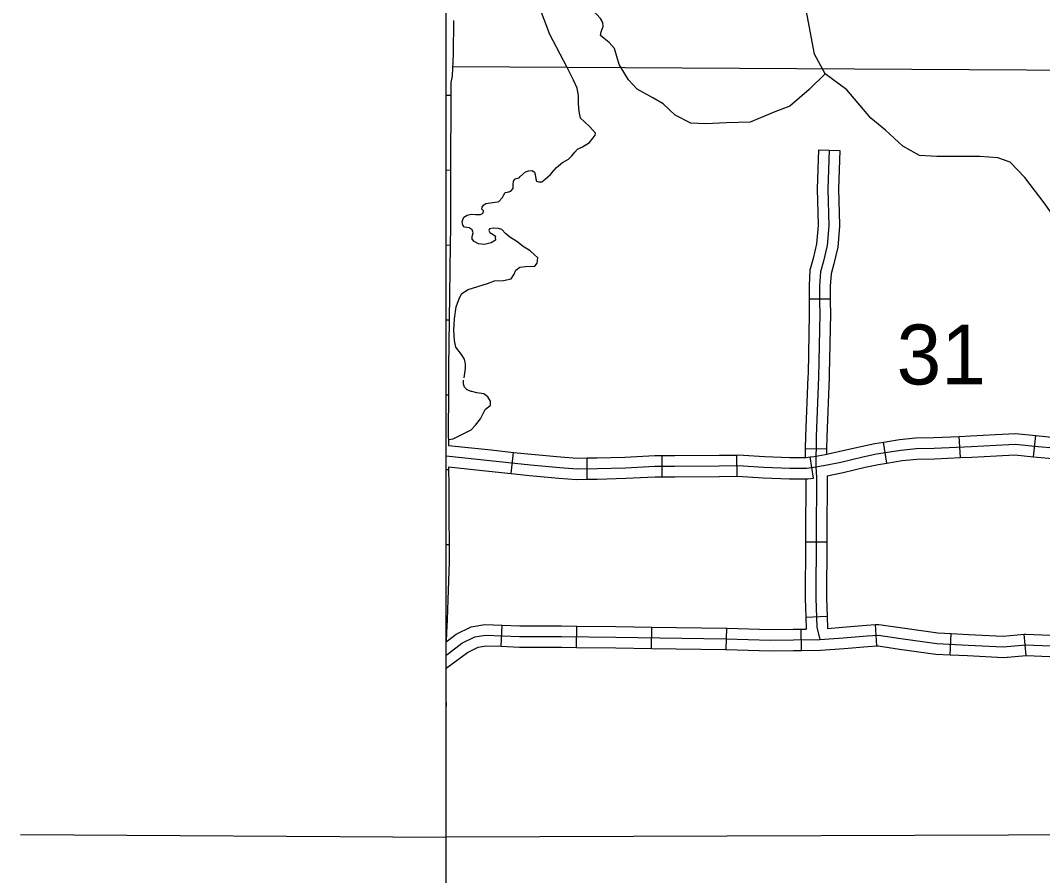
# Model space of a CAD drawing. Extents: x 8749 to 11879, y 13275 to 15339.
# Drawn here: x 9618.1 to 9762.1, y 13974.8 to 14095.3 of the extents above; entities that cross this region are included whole.
import ezdxf

# ---------------------------------------------------------------- set-up
doc = ezdxf.new("R2010")
doc.units = 0
for name, color, linetype in [('Level 32', 7, 'Continuous'), ('Level 35', 7, 'Continuous'), ('Level 4', 7, 'Continuous'), ('Level 45', 7, 'Continuous'), ('Level 5', 7, 'Continuous'), ('R_Dimension', 7, 'Continuous'), ('R_Draft', 7, 'Continuous')]:
    doc.layers.add(name, color=color, linetype=linetype)

msp = doc.modelspace()

# ---------------------------------------------------------------- linework, layer by layer
at = {"layer": 'Level 32'}
for p, q in [((9678.09, 14084.8), (9678.74, 14084.79)), ((9678.09, 14074.24), (9678.7, 14074.23)), ((9678.09, 14063.67), (9678.64, 14063.66)), ((9678.09, 14053.11), (9678.5, 14053.1)), ((9678.09, 14042.56), (9678.4, 14042.55)), ((9750.54, 14033.69), (9750.39, 14036.68)), ((9760.85, 14033.82), (9761.15, 14036.81)), ((9740.19, 14032.92), (9739.71, 14035.88)), ((9687.26, 14031.45), (9687.59, 14034.43)), ((9697.97, 14030.64), (9697.93, 14033.64)), ((9708.5, 14030.98), (9708.5, 14033.98)), ((9719.08, 14031.06), (9719.04, 14034.05)), ((9729.82, 14030.81), (9729.39, 14033.78)), ((9678.09, 14032.01), (9678.43, 14032.01)), ((9728.7, 14021.83), (9731.7, 14021.81)), ((9678.09, 14021.44), (9678.48, 14021.45)), ((9678.09, 14010.83), (9678.2, 14010.82)), ((9685.85, 14007.09), (9685.97, 14010.09)), ((9728.77, 14011.21), (9731.76, 14011.32)), ((9738.78, 14007.14), (9738.58, 14010.14)), ((9696.45, 14006.94), (9696.49, 14009.94)), ((9707.01, 14006.8), (9707.05, 14009.8)), ((9717.54, 14006.65), (9717.63, 14009.65)), ((9728.16, 14006.5), (9728.12, 14009.5)), ((9749.08, 14005.9), (9749.23, 14008.89)), ((9759.83, 14005.81), (9759.55, 14008.8))]:
    msp.add_line(p, q, dxfattribs=at)
for points in [[(9679.1, 14095.32), (9679.05, 14090.59), (9678.94, 14087.47), (9678.75, 14086.58), (9678.74, 14084.79)], [(9678.74, 14084.79), (9678.7, 14074.23)], [(9678.7, 14074.23), (9678.67, 14066.18), (9678.64, 14063.66)], [(9678.64, 14063.66), (9678.5, 14053.1)], [(9678.5, 14053.1), (9678.42, 14046.45), (9678.4, 14042.55)], [(9678.4, 14042.55), (9678.38, 14037.42), (9678.41, 14035.4)], [(9739.71, 14035.88), (9741.95, 14036.24), (9744.22, 14036.47), (9746.81, 14036.51), (9750.39, 14036.68)], [(9750.39, 14036.68), (9752.01, 14036.76), (9755.48, 14036.95), (9758.31, 14037.1), (9761.15, 14036.81)], [(9761.15, 14036.81), (9761.64, 14036.76), (9763.86, 14036.54), (9765.57, 14036.34), (9767.31, 14035.93), (9770.07, 14035.4), (9771.29, 14035.26), (9771.45, 14035.26)], [(9678.41, 14035.4), (9684.4, 14034.78), (9687.59, 14034.43)], [(9729.39, 14033.78), (9729.92, 14033.85), (9731.48, 14034.14), (9733.38, 14034.53), (9736.49, 14035.27), (9738.47, 14035.68), (9739.71, 14035.88)], [(9738.74, 14034.2), (9742.15, 14034.75), (9744.3, 14034.97), (9746.86, 14035.01), (9752.09, 14035.27), (9755.56, 14035.45), (9758.27, 14035.59), (9761.49, 14035.27), (9763.7, 14035.05), (9765.31, 14034.86), (9766.99, 14034.46), (9769.85, 14033.91), (9771.2, 14033.76), (9773.87, 14033.73), (9778, 14033.65), (9782.13, 14033.54), (9784.66, 14033.49)], [(9678.09, 14033.92), (9684.25, 14033.29), (9689.95, 14032.67), (9694.08, 14032.3), (9696.53, 14032.12), (9699.35, 14032.15), (9703.33, 14032.26), (9707.5, 14032.48), (9710.3, 14032.48), (9716.56, 14032.52), (9719.19, 14032.56), (9722.85, 14032.34), (9726.5, 14032.19), (9728.92, 14032.19), (9730.16, 14032.37), (9731.77, 14032.67), (9733.71, 14033.07), (9736.81, 14033.8), (9738.74, 14034.2)], [(9687.59, 14034.43), (9690.1, 14034.16), (9694.21, 14033.8), (9696.58, 14033.62), (9697.93, 14033.64)], [(9697.93, 14033.64), (9699.32, 14033.65), (9703.27, 14033.76), (9707.46, 14033.98), (9708.5, 14033.98)], [(9708.5, 14033.98), (9710.3, 14033.98), (9716.54, 14034.02), (9719.04, 14034.05)], [(9719.04, 14034.05), (9719.22, 14034.06), (9722.92, 14033.84), (9726.53, 14033.69), (9728.81, 14033.69), (9729.39, 14033.78)], [(9740.19, 14032.92), (9742.34, 14033.27), (9744.39, 14033.47), (9746.91, 14033.51), (9750.54, 14033.69)], [(9750.54, 14033.69), (9752.17, 14033.77), (9755.64, 14033.95), (9758.23, 14034.09), (9760.85, 14033.82)], [(9760.85, 14033.82), (9761.34, 14033.77), (9763.55, 14033.55), (9765.05, 14033.38), (9766.68, 14032.99), (9769.62, 14032.43), (9771.11, 14032.27), (9771.41, 14032.26)], [(9678.43, 14032.38), (9684.09, 14031.8), (9687.26, 14031.45)], [(9678.43, 14032.38), (9678.43, 14032.01)], [(9678.43, 14032.01), (9678.45, 14029.94), (9678.47, 14025.19), (9678.48, 14021.45)], [(9730.16, 14032.37), (9730.28, 14030.95), (9730.21, 14022.68), (9730.17, 14013.86), (9730.32, 14009.79), (9730.75, 14008.03)], [(9731.78, 14031.14), (9734.03, 14031.6), (9737.14, 14032.34), (9739.02, 14032.73), (9740.19, 14032.92)], [(9687.26, 14031.45), (9689.8, 14031.17), (9693.96, 14030.81), (9696.49, 14030.62), (9697.97, 14030.64)], [(9697.97, 14030.64), (9699.38, 14030.65), (9703.39, 14030.77), (9707.54, 14030.98), (9708.5, 14030.98)], [(9708.5, 14030.98), (9710.31, 14030.98), (9716.57, 14031.02), (9719.08, 14031.06)], [(9719.08, 14031.06), (9719.15, 14031.06), (9722.77, 14030.84), (9726.47, 14030.69), (9729.03, 14030.69), (9729.82, 14030.81)], [(9728.78, 14030.69), (9728.71, 14022.69), (9728.7, 14021.83)], [(9731.78, 14031.14), (9731.71, 14022.67), (9731.7, 14021.81)], [(9728.7, 14021.83), (9728.67, 14013.83), (9728.77, 14011.21)], [(9731.7, 14021.81), (9731.67, 14013.88), (9731.76, 14011.32)], [(9678.48, 14021.45), (9678.49, 14019), (9678.32, 14013.62), (9678.2, 14010.82)], [(9678.2, 14010.82), (9678.13, 14009.05), (9678.09, 14007.72)], [(9678.09, 14007.72), (9679.51, 14008.79), (9681.62, 14009.85), (9683.52, 14010.18), (9685.97, 14010.09)], [(9685.97, 14010.09), (9688.46, 14009.99), (9694.33, 14009.97), (9696.49, 14009.94)], [(9728.77, 14011.21), (9728.83, 14009.51)], [(9731.76, 14011.32), (9731.83, 14009.62)], [(9731.83, 14009.62), (9733.91, 14009.79), (9737.29, 14010.05), (9738.58, 14010.14)], [(9738.58, 14010.14), (9739.07, 14010.17), (9742.36, 14009.67), (9747.37, 14008.99), (9749.23, 14008.89)], [(9678.09, 14005.85), (9678.42, 14006.09), (9680.3, 14007.51), (9682.1, 14008.41), (9683.62, 14008.68), (9688.43, 14008.49), (9694.32, 14008.47), (9701.99, 14008.37), (9717.48, 14008.16), (9723.77, 14007.95), (9727.01, 14007.99), (9730.75, 14008.03)], [(9696.49, 14009.94), (9702.01, 14009.87), (9707.05, 14009.8)], [(9707.05, 14009.8), (9717.51, 14009.66), (9717.63, 14009.65)], [(9717.63, 14009.65), (9723.78, 14009.45), (9726.99, 14009.49), (9728.83, 14009.51)], [(9730.75, 14008.03), (9734.03, 14008.3), (9737.4, 14008.55), (9739, 14008.66), (9742.15, 14008.19), (9747.23, 14007.49), (9751.62, 14007.27), (9756.59, 14007.02), (9759.77, 14007.31), (9763.17, 14007.16), (9766.83, 14007.27), (9771.8, 14007.89), (9773.96, 14008), (9774.8, 14007.79), (9776.34, 14006.87), (9777.98, 14005.22), (9779.48, 14003.83), (9781.13, 14002.33), (9782.26, 14000.46), (9782.89, 13998.9)], [(9749.23, 14008.89), (9751.7, 14008.77), (9756.56, 14008.52), (9759.55, 14008.8)], [(9759.55, 14008.8), (9759.74, 14008.81), (9763.18, 14008.66), (9766.72, 14008.77), (9770.03, 14009.18)], [(9678.09, 14004.01), (9679.31, 14004.88), (9681.09, 14006.23), (9682.57, 14006.97), (9683.73, 14007.17), (9685.85, 14007.09)], [(9728.16, 14006.5), (9730.82, 14006.53), (9734.15, 14006.8), (9737.5, 14007.06), (9738.78, 14007.14)], [(9738.78, 14007.14), (9738.94, 14007.16), (9741.94, 14006.7), (9747.09, 14006), (9749.08, 14005.9)], [(9685.85, 14007.09), (9688.4, 14006.99), (9694.31, 14006.97), (9696.45, 14006.94)], [(9696.45, 14006.94), (9701.97, 14006.87), (9707.01, 14006.8)], [(9707.01, 14006.8), (9717.44, 14006.66), (9717.54, 14006.65)], [(9717.54, 14006.65), (9723.75, 14006.45), (9727.03, 14006.49), (9728.16, 14006.5)], [(9749.08, 14005.9), (9751.54, 14005.77), (9756.62, 14005.51), (9759.83, 14005.81)], [(9759.81, 14005.81), (9763.16, 14005.66), (9766.95, 14005.78), (9770.4, 14006.21)], [(9678.09, 13999.16), (9678.09, 13998.88), (9678.09, 13998.66)]]:
    msp.add_lwpolyline(points, dxfattribs=at)
at = {"layer": 'Level 35'}
for points in [[(9731.49, 14087.78), (9729.99, 14090.56), (9728.82, 14096.83), (9728.42, 14100.69), (9728.82, 14104), (9729.38, 14105.17), (9729.94, 14106.17), (9730.9, 14106.82), (9731.46, 14107.22), (9732.33, 14107.39), (9733.38, 14107.39), (9734.94, 14107), (9736.81, 14106.52), (9737.84, 14105.96)], [(9700.32, 14092.78), (9699.84, 14093.2), (9699.92, 14093.72), (9700.18, 14094.46), (9700.14, 14095.03), (9699.84, 14095.59), (9698.75, 14096.76), (9697.01, 14098.03), (9696.19, 14098.94), (9695.45, 14099.68), (9694.71, 14101.02), (9694.3, 14101.44)], [(9699.1, 14079.43), (9698.32, 14080.3), (9697.54, 14081.08), (9697.01, 14081.56), (9696.8, 14082.47), (9696.71, 14083.56), (9696.71, 14084.73), (9696.54, 14085.77), (9696.02, 14086.9), (9695.1, 14088.77), (9692.71, 14093.34), (9691.11, 14097.56), (9689.52, 14099.71)], [(9731.49, 14087.78), (9729.24, 14085.56), (9726.5, 14083.22), (9724.38, 14082.43), (9720.9, 14081), (9717.6, 14080.87), (9714.6, 14080.74), (9712.56, 14080.83), (9710.35, 14081.96), (9708.65, 14083.56), (9707.18, 14084.39), (9705.01, 14085.61), (9703.75, 14086.96), (9702.44, 14089.13), (9701.79, 14091.35), (9701.05, 14092.22), (9700.32, 14092.78)], [(9763.37, 14047.87), (9763.71, 14049.52), (9764.41, 14050.73), (9766.23, 14051.78), (9769.01, 14052.56), (9770.32, 14053.95), (9770.49, 14055.43), (9770.23, 14057.08), (9769.19, 14059.52), (9766.75, 14063.26), (9762.5, 14069.43), (9759.63, 14073.17), (9757.55, 14075.34), (9755.81, 14075.95), (9753.29, 14076.12), (9749.47, 14076.12), (9747.21, 14076.12), (9744.78, 14076.3), (9742.43, 14077.6), (9740, 14079.86), (9737.92, 14081.52), (9734.53, 14085.52), (9731.49, 14087.78)], [(9693.63, 14074.6), (9694.46, 14075.3), (9695.3, 14075.78), (9695.81, 14076.21), (9696.19, 14076.73), (9696.57, 14077.16), (9697.27, 14077.51), (9698.26, 14078.1), (9698.78, 14078.75), (9699.07, 14079.13), (9699.1, 14079.43)], [(9685.49, 14069.8), (9686.01, 14070.37), (9686.2, 14070.72), (9686.38, 14071.04), (9686.73, 14071.12), (9687.17, 14071.23), (9687.52, 14071.61), (9687.54, 14072.2), (9687.57, 14072.66), (9687.81, 14073.01), (9688.35, 14073.12), (9688.46, 14073.28), (9689.27, 14073.98), (9689.67, 14074.12), (9690.21, 14074.17), (9690.51, 14073.93), (9690.62, 14073.6), (9690.72, 14072.98), (9690.83, 14072.66), (9691.1, 14072.55), (9691.56, 14072.58), (9692.02, 14072.96), (9692.77, 14073.58), (9693.31, 14074.2), (9693.63, 14074.6)], [(9686.14, 14058.66), (9687.25, 14058.91), (9687.68, 14059.56), (9687.89, 14060.12), (9688.46, 14060.53), (9689.24, 14060.64), (9690.56, 14060.69), (9690.91, 14061.12), (9690.99, 14061.85), (9690.48, 14062.34), (9689.91, 14062.82), (9688.94, 14063.47), (9688.05, 14064.17), (9687.03, 14064.76), (9686.46, 14065.28), (9685.93, 14065.84), (9685.47, 14065.98), (9684.71, 14066.03), (9684.17, 14065.92), (9684.07, 14065.71), (9684.23, 14065.44), (9684.71, 14065.12), (9685.04, 14064.9), (9684.98, 14064.76), (9685.01, 14064.36), (9684.44, 14063.96), (9683.5, 14063.71), (9682.64, 14063.85), (9682.02, 14064.14), (9681.75, 14064.47), (9681.72, 14064.85), (9681.88, 14065.39), (9681.72, 14065.82), (9681.32, 14066.09), (9680.64, 14066.19), (9680.43, 14066.46), (9680.35, 14066.98), (9680.56, 14067.6), (9681.02, 14067.89), (9681.61, 14068.03), (9682.23, 14067.95), (9682.39, 14067.95), (9682.91, 14067.98), (9683.31, 14068.16), (9683.34, 14068.46), (9683.1, 14068.73), (9683.15, 14069), (9683.39, 14069.32), (9683.66, 14069.51), (9685.33, 14069.76), (9685.49, 14069.8)], [(9680.62, 14044.95), (9680.78, 14046.27), (9680.8, 14046.89), (9680.67, 14047.57), (9680.24, 14048.24), (9679.43, 14049.24), (9679.27, 14050.21), (9679.16, 14051.64), (9679.24, 14053.26), (9679.48, 14054.96), (9679.94, 14056.23), (9680.29, 14056.82), (9681.18, 14057.41), (9683.88, 14058.25), (9684.87, 14058.6), (9686.14, 14058.66)], [(9683.59, 14040.49), (9684.31, 14041.07), (9684.34, 14041.64), (9683.93, 14042.28), (9683.37, 14042.66), (9682.42, 14042.8), (9681.69, 14043.01), (9681.59, 14043.01), (9681.05, 14043.23), (9680.64, 14043.63), (9680.51, 14044.06), (9680.51, 14044.25), (9680.53, 14044.59)], [(9678.4, 14036.23), (9679.08, 14036.33), (9680.38, 14036.98), (9681.62, 14037.6), (9682.21, 14038.27), (9682.94, 14039.14), (9683.59, 14040.49)]]:
    msp.add_lwpolyline(points, dxfattribs=at)
at = {"layer": 'Level 4'}
msp.add_lwpolyline([(9783.73, 13980.54), (9678.09, 13980.17)], dxfattribs=at)
at = {"layer": 'Level 45'}
for p, q in [((9730.56, 14077.09), (9733.56, 14076.99)), ((9729.21, 14056.06), (9732.21, 14056.06)), ((9728.68, 14034.96), (9731.68, 14034.93))]:
    msp.add_line(p, q, dxfattribs=at)
for points in [[(9732.06, 14077.04), (9731.88, 14071.55), (9731.99, 14066.35), (9731.77, 14063.61), (9731.26, 14061.37), (9730.82, 14059.87), (9730.71, 14057.9), (9730.71, 14055.7), (9730.75, 14053.98), (9730.56, 14045.01), (9730.2, 14036.66), (9730.16, 14032.37)], [(9730.56, 14077.09), (9730.38, 14071.56), (9730.49, 14066.45)], [(9733.56, 14076.99), (9733.38, 14071.54), (9733.49, 14066.52)], [(9730.49, 14066.45), (9730.49, 14066.4), (9730.28, 14063.83), (9729.81, 14061.75), (9729.33, 14060.13), (9729.21, 14057.94), (9729.21, 14056.06)], [(9733.49, 14066.52), (9733.49, 14066.31), (9733.26, 14063.38), (9732.71, 14060.99), (9732.31, 14059.62), (9732.21, 14057.85), (9732.21, 14056.06)], [(9729.21, 14056.06), (9729.21, 14055.68), (9729.25, 14053.97), (9729.07, 14045.53)], [(9732.21, 14056.06), (9732.21, 14055.71), (9732.25, 14053.98), (9732.07, 14045.47)], [(9729.07, 14045.53), (9729.06, 14045.06), (9728.7, 14036.7), (9728.68, 14034.96)], [(9732.07, 14045.47), (9732.06, 14044.96), (9731.7, 14036.62), (9731.68, 14034.93)], [(9728.68, 14034.96), (9728.67, 14033.69)], [(9731.68, 14034.93), (9731.68, 14034.18)]]:
    msp.add_lwpolyline(points, dxfattribs=at)
at = {"layer": 'Level 5'}
msp.add_lwpolyline([(9784.14, 14088.15), (9678.98, 14088.79)], dxfattribs=at)
at = {"layer": 'R_Dimension'}
msp.add_line((9618.09, 13980.58), (9678.09, 13980.17), dxfattribs=at)
at = {"layer": 'R_Draft'}
msp.add_lwpolyline([(9678.09, 14456.3), (10959.72, 14456.3), (10959.72, 13439.87), (9678.09, 13439.87)], close=True, dxfattribs=at)

# ---------------------------------------------------------------- texts
at = {"layer": 'Level 5'}
msp.add_text('31', height=8.448, dxfattribs=at).set_placement((9741.56, 14044))

doc.saveas('drawing.dxf')
